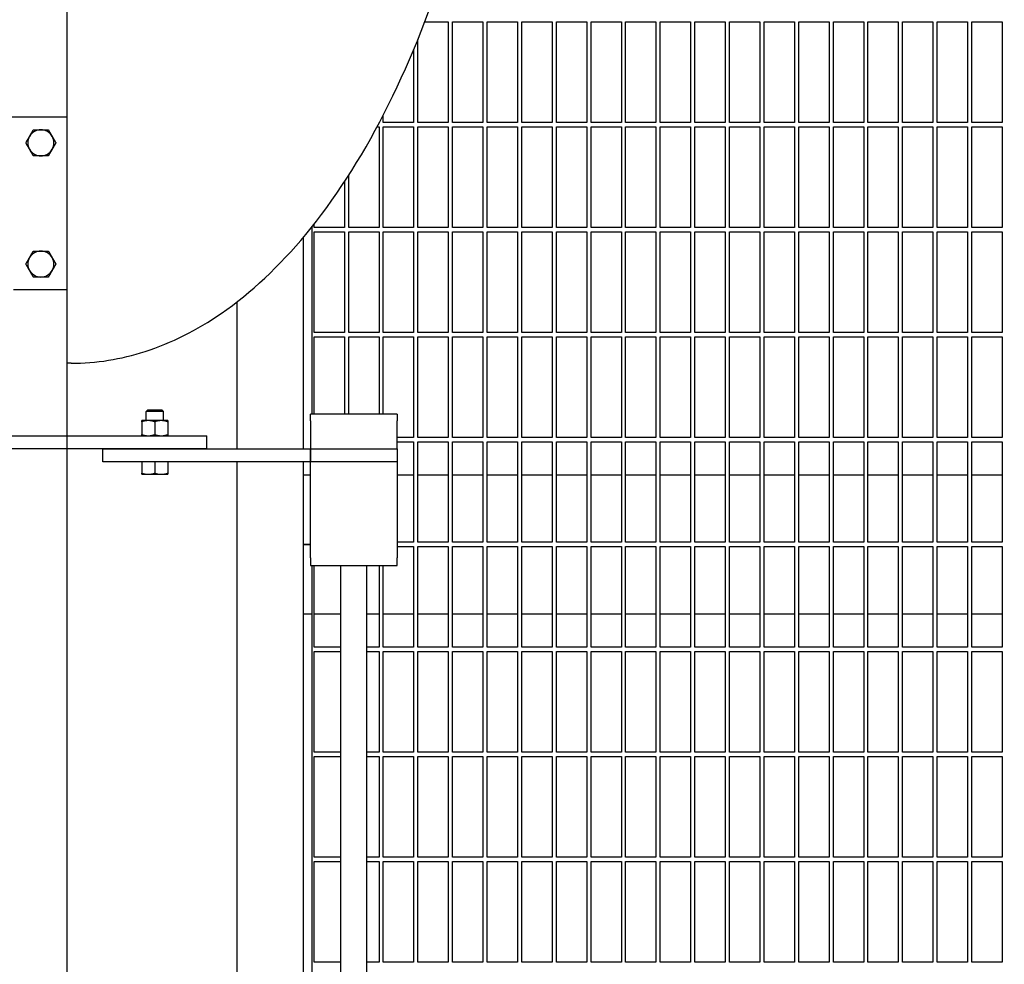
# Model space of a CAD drawing. Header units: inches. Extents: x 36 to 1719, y -84 to 1122.
# Tile 530 of 558: x 1046 to 1074, y 830 to 857. Entities that reach past the tile are written whole.
import ezdxf

# ---------------------------------------------------------------- set-up
doc = ezdxf.new("R2010")
doc.units = ezdxf.units.IN
doc.header["$LTSCALE"] = 48
doc.header["$MEASUREMENT"] = 0
doc.layers.add('Dimension (ANSI)', color=7, linetype='Continuous', lineweight=25)
doc.layers.add('Visible (ANSI)', color=7, linetype='Continuous', lineweight=30)
doc.styles.add('Note Text (ANSI)', font='tahoma.ttf')
doc.dimstyles.new('Architectural (ANSI)', dxfattribs={"dimscale": 48, "dimtxt": 0.125, "dimasz": 0.098425, "dimexe": 0.125, "dimexo": 0.0625, "dimgap": 0.031496, "dimtad": 0, "dimtih": 1, "dimtoh": 1, "dimdec": 4, "dimrnd": 1e-08, "dimzin": 3, "dimdsep": 46, "dimlunit": 4, "dimtxsty": 'Note Text (ANSI)', "dimcen": 0.09, "dimdle": 0.393701, "dimclrd": 256, "dimclre": 256, "dimclrt": 256, "dimadec": 0, "dimazin": 3, "dimtfac": 0.96, "dimtofl": 0, "dimtmove": 0, "dimatfit": 3, "dimfxl": 1, "dimfrac": 2, "dimtolj": 1, "dimtzin": 12, "dimlwd": -1, "dimlwe": -1, "dimarcsym": 0})

# ---------------------------------------------------------------- blocks, each defined once
blk = doc.blocks.new('*D15')
at = {"layer": 'Defpoints', "color": 0, "transparency": 16777216}
for p in [(1046.918, 854.671), (727.918, 840.715), (1046.918, 743.531)]:
    blk.add_point(p, dxfattribs=at)
at = {"layer": 'Dimension (ANSI)', "transparency": 16777216}
for p, q in [((1046.918, 851.671), (1046.918, 737.531)), ((727.918, 837.715), (727.918, 737.531)), ((732.642, 743.531), (854.572, 743.531)), ((1042.193, 743.531), (878.263, 743.531))]:
    blk.add_line(p, q, dxfattribs=at)
for points in [[(732.642, 744.318), (732.642, 742.743), (727.918, 743.531)], [(1042.193, 744.318), (1042.193, 742.743), (1046.918, 743.531)]]:
    blk.add_solid(points, dxfattribs=at)
at = {"layer": 'Dimension (ANSI)', "transparency": 16777216, "insert": (856.084, 746.656), "char_height": 6, "attachment_point": 1, "style": 'Note Text (ANSI)'}
blk.add_mtext('\\A1;26\'-7"', dxfattribs=at)
blk = doc.blocks.new('*D17')
at = {"layer": 'Defpoints', "color": 0, "transparency": 16777216}
for p in [(1046.918, 898.491), (1046.918, 757.491), (1135.12, 757.491)]:
    blk.add_point(p, dxfattribs=at)
at = {"layer": 'Dimension (ANSI)', "transparency": 16777216}
for p, q in [((1049.918, 898.491), (1141.12, 898.491)), ((1135.12, 893.767), (1135.12, 837.122)), ((1135.12, 762.216), (1135.12, 827.861)), ((1049.918, 757.491), (1141.12, 757.491))]:
    blk.add_line(p, q, dxfattribs=at)
for points in [[(1134.332, 893.767), (1135.907, 893.767), (1135.12, 898.491)], [(1134.332, 762.216), (1135.907, 762.216), (1135.12, 757.491)]]:
    blk.add_solid(points, dxfattribs=at)
at = {"layer": 'Dimension (ANSI)', "transparency": 16777216, "insert": (1125.021, 835.61), "char_height": 6, "attachment_point": 1, "style": 'Note Text (ANSI)'}
blk.add_mtext('\\A1;11\'-9"', dxfattribs=at)

msp = doc.modelspace()

# ---------------------------------------------------------------- linework, layer by layer
at = {"layer": 'Visible (ANSI)'}
for p, q in [((1046.91768, 898.4914), (1046.91768, 854.67131)), ((1057.25938, 857.41515), (1057.93518, 857.41515)), ((1057.93518, 857.41515), (1057.93518, 854.5089)), ((1058.06018, 854.5089), (1058.06018, 857.41515)), ((1058.06018, 857.41515), (1058.93518, 857.41515)), ((1058.93518, 857.41515), (1058.93518, 854.5089)), ((1059.06018, 854.5089), (1059.06018, 857.41515)), ((1059.06018, 857.41515), (1059.93518, 857.41515)), ((1059.93518, 857.41515), (1059.93518, 854.5089)), ((1060.06018, 854.5089), (1060.06018, 857.41515)), ((1060.06018, 857.41515), (1060.93518, 857.41515)), ((1060.93518, 857.41515), (1060.93518, 854.5089)), ((1061.06018, 854.5089), (1061.06018, 857.41515)), ((1061.06018, 857.41515), (1061.93518, 857.41515)), ((1061.93518, 857.41515), (1061.93518, 854.5089)), ((1062.06018, 854.5089), (1062.06018, 857.41515)), ((1062.06018, 857.41515), (1062.93518, 857.41515)), ((1062.93518, 857.41515), (1062.93518, 854.5089)), ((1063.06018, 854.5089), (1063.06018, 857.41515)), ((1063.06018, 857.41515), (1063.93518, 857.41515)), ((1063.93518, 857.41515), (1063.93518, 854.5089)), ((1064.06018, 854.5089), (1064.06018, 857.41515)), ((1064.06018, 857.41515), (1064.93518, 857.41515)), ((1064.93518, 857.41515), (1064.93518, 854.5089)), ((1065.06018, 854.5089), (1065.06018, 857.41515)), ((1065.06018, 857.41515), (1065.93518, 857.41515)), ((1065.93518, 857.41515), (1065.93518, 854.5089)), ((1066.06018, 854.5089), (1066.06018, 857.41515)), ((1066.06018, 857.41515), (1066.93518, 857.41515)), ((1066.93518, 857.41515), (1066.93518, 854.5089)), ((1067.06018, 854.5089), (1067.06018, 857.41515)), ((1067.06018, 857.41515), (1067.93518, 857.41515)), ((1067.93518, 857.41515), (1067.93518, 854.5089)), ((1068.06018, 854.5089), (1068.06018, 857.41515)), ((1068.06018, 857.41515), (1068.93518, 857.41515)), ((1068.93518, 857.41515), (1068.93518, 854.5089)), ((1069.06018, 854.5089), (1069.06018, 857.41515)), ((1069.06018, 857.41515), (1069.93518, 857.41515)), ((1069.93518, 857.41515), (1069.93518, 854.5089)), ((1070.06018, 854.5089), (1070.06018, 857.41515)), ((1070.06018, 857.41515), (1070.93518, 857.41515)), ((1070.93518, 857.41515), (1070.93518, 854.5089)), ((1071.06018, 854.5089), (1071.06018, 857.41515)), ((1071.06018, 857.41515), (1071.93518, 857.41515)), ((1071.93518, 857.41515), (1071.93518, 854.5089)), ((1072.06018, 854.5089), (1072.06018, 857.41515)), ((1072.06018, 857.41515), (1072.93518, 857.41515)), ((1072.93518, 857.41515), (1072.93518, 854.5089)), ((1073.06018, 854.5089), (1073.06018, 857.41515)), ((1073.06018, 857.41515), (1073.93518, 857.41515)), ((1073.93518, 857.41515), (1073.93518, 854.5089)), ((1057.06018, 854.5089), (1057.06018, 856.91027)), ((1056.93518, 856.6068), (1056.93518, 854.5089)), ((1041.91768, 854.67131), (1046.91768, 854.67131)), ((1046.91768, 854.67131), (1046.91768, 849.67131)), ((1056.06018, 854.5089), (1056.06018, 854.72504)), ((1055.88061, 854.3839), (1055.93518, 854.3839)), ((1055.93518, 854.3839), (1055.93518, 851.47765)), ((1056.93518, 854.5089), (1056.06018, 854.5089)), ((1056.06018, 851.47765), (1056.06018, 854.3839)), ((1056.06018, 854.3839), (1056.93518, 854.3839)), ((1056.93518, 854.3839), (1056.93518, 851.47765)), ((1057.93518, 854.5089), (1057.06018, 854.5089)), ((1057.06018, 851.47765), (1057.06018, 854.3839)), ((1057.06018, 854.3839), (1057.93518, 854.3839)), ((1057.93518, 854.3839), (1057.93518, 851.47765)), ((1058.93518, 854.5089), (1058.06018, 854.5089)), ((1058.06018, 851.47765), (1058.06018, 854.3839)), ((1058.06018, 854.3839), (1058.93518, 854.3839)), ((1058.93518, 854.3839), (1058.93518, 851.47765)), ((1059.93518, 854.5089), (1059.06018, 854.5089)), ((1059.06018, 851.47765), (1059.06018, 854.3839)), ((1059.06018, 854.3839), (1059.93518, 854.3839)), ((1059.93518, 854.3839), (1059.93518, 851.47765)), ((1060.93518, 854.5089), (1060.06018, 854.5089)), ((1060.06018, 851.47765), (1060.06018, 854.3839)), ((1060.06018, 854.3839), (1060.93518, 854.3839)), ((1060.93518, 854.3839), (1060.93518, 851.47765)), ((1061.93518, 854.5089), (1061.06018, 854.5089)), ((1061.06018, 851.47765), (1061.06018, 854.3839)), ((1061.06018, 854.3839), (1061.93518, 854.3839)), ((1061.93518, 854.3839), (1061.93518, 851.47765)), ((1062.93518, 854.5089), (1062.06018, 854.5089)), ((1062.06018, 851.47765), (1062.06018, 854.3839)), ((1062.06018, 854.3839), (1062.93518, 854.3839)), ((1062.93518, 854.3839), (1062.93518, 851.47765)), ((1063.93518, 854.5089), (1063.06018, 854.5089)), ((1063.06018, 851.47765), (1063.06018, 854.3839)), ((1063.06018, 854.3839), (1063.93518, 854.3839)), ((1063.93518, 854.3839), (1063.93518, 851.47765)), ((1064.93518, 854.5089), (1064.06018, 854.5089)), ((1064.06018, 851.47765), (1064.06018, 854.3839)), ((1064.06018, 854.3839), (1064.93518, 854.3839)), ((1064.93518, 854.3839), (1064.93518, 851.47765)), ((1065.93518, 854.5089), (1065.06018, 854.5089)), ((1065.06018, 851.47765), (1065.06018, 854.3839)), ((1065.06018, 854.3839), (1065.93518, 854.3839)), ((1065.93518, 854.3839), (1065.93518, 851.47765)), ((1066.93518, 854.5089), (1066.06018, 854.5089)), ((1066.06018, 851.47765), (1066.06018, 854.3839)), ((1066.06018, 854.3839), (1066.93518, 854.3839)), ((1066.93518, 854.3839), (1066.93518, 851.47765)), ((1067.93518, 854.5089), (1067.06018, 854.5089)), ((1067.06018, 851.47765), (1067.06018, 854.3839)), ((1067.06018, 854.3839), (1067.93518, 854.3839)), ((1067.93518, 854.3839), (1067.93518, 851.47765)), ((1068.93518, 854.5089), (1068.06018, 854.5089)), ((1068.06018, 851.47765), (1068.06018, 854.3839)), ((1068.06018, 854.3839), (1068.93518, 854.3839)), ((1068.93518, 854.3839), (1068.93518, 851.47765)), ((1069.93518, 854.5089), (1069.06018, 854.5089)), ((1069.06018, 851.47765), (1069.06018, 854.3839)), ((1069.06018, 854.3839), (1069.93518, 854.3839)), ((1069.93518, 854.3839), (1069.93518, 851.47765)), ((1070.93518, 854.5089), (1070.06018, 854.5089)), ((1070.06018, 851.47765), (1070.06018, 854.3839)), ((1070.06018, 854.3839), (1070.93518, 854.3839)), ((1070.93518, 854.3839), (1070.93518, 851.47765)), ((1071.93518, 854.5089), (1071.06018, 854.5089)), ((1071.06018, 851.47765), (1071.06018, 854.3839)), ((1071.06018, 854.3839), (1071.93518, 854.3839)), ((1071.93518, 854.3839), (1071.93518, 851.47765)), ((1072.93518, 854.5089), (1072.06018, 854.5089)), ((1072.06018, 851.47765), (1072.06018, 854.3839)), ((1072.06018, 854.3839), (1072.93518, 854.3839)), ((1072.93518, 854.3839), (1072.93518, 851.47765)), ((1073.93518, 854.5089), (1073.06018, 854.5089)), ((1073.06018, 851.47765), (1073.06018, 854.3839)), ((1073.06018, 854.3839), (1073.93518, 854.3839)), ((1073.93518, 854.3839), (1073.93518, 851.47765)), ((1055.06018, 851.47765), (1055.06018, 852.984)), ((1054.93518, 852.7913), (1054.93518, 851.47765)), ((1054.06018, 851.47765), (1054.06018, 851.57392)), ((1053.99768, 851.49513), (1053.99768, 846.08631)), ((1054.93518, 851.47765), (1054.06018, 851.47765)), ((1054.06018, 848.4464), (1054.06018, 851.35265)), ((1054.06018, 851.35265), (1054.93518, 851.35265)), ((1054.93518, 851.35265), (1054.93518, 848.4464)), ((1055.93518, 851.47765), (1055.06018, 851.47765)), ((1055.06018, 848.4464), (1055.06018, 851.35265)), ((1055.06018, 851.35265), (1055.93518, 851.35265)), ((1055.93518, 851.35265), (1055.93518, 848.4464)), ((1056.93518, 851.47765), (1056.06018, 851.47765)), ((1056.06018, 848.4464), (1056.06018, 851.35265)), ((1056.06018, 851.35265), (1056.93518, 851.35265)), ((1056.93518, 851.35265), (1056.93518, 848.4464)), ((1057.93518, 851.47765), (1057.06018, 851.47765)), ((1057.06018, 848.4464), (1057.06018, 851.35265)), ((1057.06018, 851.35265), (1057.93518, 851.35265)), ((1057.93518, 851.35265), (1057.93518, 848.4464)), ((1058.93518, 851.47765), (1058.06018, 851.47765)), ((1058.06018, 848.4464), (1058.06018, 851.35265)), ((1058.06018, 851.35265), (1058.93518, 851.35265)), ((1058.93518, 851.35265), (1058.93518, 848.4464)), ((1059.93518, 851.47765), (1059.06018, 851.47765)), ((1059.06018, 848.4464), (1059.06018, 851.35265)), ((1059.06018, 851.35265), (1059.93518, 851.35265)), ((1059.93518, 851.35265), (1059.93518, 848.4464)), ((1060.93518, 851.47765), (1060.06018, 851.47765)), ((1060.06018, 848.4464), (1060.06018, 851.35265)), ((1060.06018, 851.35265), (1060.93518, 851.35265)), ((1060.93518, 851.35265), (1060.93518, 848.4464)), ((1061.93518, 851.47765), (1061.06018, 851.47765)), ((1061.06018, 848.4464), (1061.06018, 851.35265)), ((1061.06018, 851.35265), (1061.93518, 851.35265)), ((1061.93518, 851.35265), (1061.93518, 848.4464)), ((1062.93518, 851.47765), (1062.06018, 851.47765)), ((1062.06018, 848.4464), (1062.06018, 851.35265)), ((1062.06018, 851.35265), (1062.93518, 851.35265)), ((1062.93518, 851.35265), (1062.93518, 848.4464)), ((1063.93518, 851.47765), (1063.06018, 851.47765)), ((1063.06018, 848.4464), (1063.06018, 851.35265)), ((1063.06018, 851.35265), (1063.93518, 851.35265)), ((1063.93518, 851.35265), (1063.93518, 848.4464)), ((1064.93518, 851.47765), (1064.06018, 851.47765)), ((1064.06018, 848.4464), (1064.06018, 851.35265)), ((1064.06018, 851.35265), (1064.93518, 851.35265)), ((1064.93518, 851.35265), (1064.93518, 848.4464)), ((1065.93518, 851.47765), (1065.06018, 851.47765)), ((1065.06018, 848.4464), (1065.06018, 851.35265)), ((1065.06018, 851.35265), (1065.93518, 851.35265)), ((1065.93518, 851.35265), (1065.93518, 848.4464)), ((1066.93518, 851.47765), (1066.06018, 851.47765)), ((1066.06018, 848.4464), (1066.06018, 851.35265)), ((1066.06018, 851.35265), (1066.93518, 851.35265)), ((1066.93518, 851.35265), (1066.93518, 848.4464)), ((1067.93518, 851.47765), (1067.06018, 851.47765)), ((1067.06018, 848.4464), (1067.06018, 851.35265)), ((1067.06018, 851.35265), (1067.93518, 851.35265)), ((1067.93518, 851.35265), (1067.93518, 848.4464)), ((1068.93518, 851.47765), (1068.06018, 851.47765)), ((1068.06018, 848.4464), (1068.06018, 851.35265)), ((1068.06018, 851.35265), (1068.93518, 851.35265)), ((1068.93518, 851.35265), (1068.93518, 848.4464)), ((1069.93518, 851.47765), (1069.06018, 851.47765)), ((1069.06018, 848.4464), (1069.06018, 851.35265)), ((1069.06018, 851.35265), (1069.93518, 851.35265)), ((1069.93518, 851.35265), (1069.93518, 848.4464)), ((1070.93518, 851.47765), (1070.06018, 851.47765)), ((1070.06018, 848.4464), (1070.06018, 851.35265)), ((1070.06018, 851.35265), (1070.93518, 851.35265)), ((1070.93518, 851.35265), (1070.93518, 848.4464)), ((1071.93518, 851.47765), (1071.06018, 851.47765)), ((1071.06018, 848.4464), (1071.06018, 851.35265)), ((1071.06018, 851.35265), (1071.93518, 851.35265)), ((1071.93518, 851.35265), (1071.93518, 848.4464)), ((1072.93518, 851.47765), (1072.06018, 851.47765)), ((1072.06018, 848.4464), (1072.06018, 851.35265)), ((1072.06018, 851.35265), (1072.93518, 851.35265)), ((1072.93518, 851.35265), (1072.93518, 848.4464)), ((1073.93518, 851.47765), (1073.06018, 851.47765)), ((1073.06018, 848.4464), (1073.06018, 851.35265)), ((1073.06018, 851.35265), (1073.93518, 851.35265)), ((1073.93518, 851.35265), (1073.93518, 848.4464)), ((1053.74768, 851.19005), (1053.74768, 845.08631)), ((1046.91768, 849.67131), (1045.37768, 849.67131)), ((1046.91768, 849.67131), (1046.91768, 845.46131)), ((1051.82768, 849.32453), (1051.82768, 845.08631)), ((1054.93518, 848.4464), (1054.06018, 848.4464)), ((1055.93518, 848.4464), (1055.06018, 848.4464)), ((1056.93518, 848.4464), (1056.06018, 848.4464)), ((1057.93518, 848.4464), (1057.06018, 848.4464)), ((1058.93518, 848.4464), (1058.06018, 848.4464)), ((1059.93518, 848.4464), (1059.06018, 848.4464)), ((1060.93518, 848.4464), (1060.06018, 848.4464)), ((1061.93518, 848.4464), (1061.06018, 848.4464)), ((1062.93518, 848.4464), (1062.06018, 848.4464)), ((1063.93518, 848.4464), (1063.06018, 848.4464)), ((1064.93518, 848.4464), (1064.06018, 848.4464)), ((1065.93518, 848.4464), (1065.06018, 848.4464)), ((1066.93518, 848.4464), (1066.06018, 848.4464)), ((1067.93518, 848.4464), (1067.06018, 848.4464)), ((1068.93518, 848.4464), (1068.06018, 848.4464)), ((1069.93518, 848.4464), (1069.06018, 848.4464)), ((1070.93518, 848.4464), (1070.06018, 848.4464)), ((1071.93518, 848.4464), (1071.06018, 848.4464)), ((1072.93518, 848.4464), (1072.06018, 848.4464)), ((1073.93518, 848.4464), (1073.06018, 848.4464)), ((1054.06018, 846.08631), (1054.06018, 848.3214)), ((1054.06018, 848.3214), (1054.93518, 848.3214)), ((1054.93518, 848.3214), (1054.93518, 846.08631)), ((1055.06018, 846.08631), (1055.06018, 848.3214)), ((1055.06018, 848.3214), (1055.93518, 848.3214)), ((1055.93518, 848.3214), (1055.93518, 846.08631)), ((1056.06018, 846.08631), (1056.06018, 848.3214)), ((1056.06018, 848.3214), (1056.93518, 848.3214)), ((1056.93518, 848.3214), (1056.93518, 845.41515)), ((1057.06018, 845.41515), (1057.06018, 848.3214)), ((1057.06018, 848.3214), (1057.93518, 848.3214)), ((1057.93518, 848.3214), (1057.93518, 845.41515)), ((1058.06018, 845.41515), (1058.06018, 848.3214)), ((1058.06018, 848.3214), (1058.93518, 848.3214)), ((1058.93518, 848.3214), (1058.93518, 845.41515)), ((1059.06018, 845.41515), (1059.06018, 848.3214)), ((1059.06018, 848.3214), (1059.93518, 848.3214)), ((1059.93518, 848.3214), (1059.93518, 845.41515)), ((1060.06018, 845.41515), (1060.06018, 848.3214)), ((1060.06018, 848.3214), (1060.93518, 848.3214)), ((1060.93518, 848.3214), (1060.93518, 845.41515)), ((1061.06018, 845.41515), (1061.06018, 848.3214)), ((1061.06018, 848.3214), (1061.93518, 848.3214)), ((1061.93518, 848.3214), (1061.93518, 845.41515)), ((1062.06018, 845.41515), (1062.06018, 848.3214)), ((1062.06018, 848.3214), (1062.93518, 848.3214)), ((1062.93518, 848.3214), (1062.93518, 845.41515)), ((1063.06018, 845.41515), (1063.06018, 848.3214)), ((1063.06018, 848.3214), (1063.93518, 848.3214)), ((1063.93518, 848.3214), (1063.93518, 845.41515)), ((1064.06018, 845.41515), (1064.06018, 848.3214)), ((1064.06018, 848.3214), (1064.93518, 848.3214)), ((1064.93518, 848.3214), (1064.93518, 845.41515)), ((1065.06018, 845.41515), (1065.06018, 848.3214)), ((1065.06018, 848.3214), (1065.93518, 848.3214)), ((1065.93518, 848.3214), (1065.93518, 845.41515)), ((1066.06018, 845.41515), (1066.06018, 848.3214)), ((1066.06018, 848.3214), (1066.93518, 848.3214)), ((1066.93518, 848.3214), (1066.93518, 845.41515)), ((1067.06018, 845.41515), (1067.06018, 848.3214)), ((1067.06018, 848.3214), (1067.93518, 848.3214)), ((1067.93518, 848.3214), (1067.93518, 845.41515)), ((1068.06018, 845.41515), (1068.06018, 848.3214)), ((1068.06018, 848.3214), (1068.93518, 848.3214)), ((1068.93518, 848.3214), (1068.93518, 845.41515)), ((1069.06018, 845.41515), (1069.06018, 848.3214)), ((1069.06018, 848.3214), (1069.93518, 848.3214)), ((1069.93518, 848.3214), (1069.93518, 845.41515)), ((1070.06018, 845.41515), (1070.06018, 848.3214)), ((1070.06018, 848.3214), (1070.93518, 848.3214)), ((1070.93518, 848.3214), (1070.93518, 845.41515)), ((1071.06018, 845.41515), (1071.06018, 848.3214)), ((1071.06018, 848.3214), (1071.93518, 848.3214)), ((1071.93518, 848.3214), (1071.93518, 845.41515)), ((1072.06018, 845.41515), (1072.06018, 848.3214)), ((1072.06018, 848.3214), (1072.93518, 848.3214)), ((1072.93518, 848.3214), (1072.93518, 845.41515)), ((1073.06018, 845.41515), (1073.06018, 848.3214)), ((1073.06018, 848.3214), (1073.93518, 848.3214)), ((1073.93518, 848.3214), (1073.93518, 845.41515)), ((1047.04268, 847.5539), (1046.91768, 847.5539)), ((1049.25487, 846.21131), (1049.20768, 846.16554)), ((1049.70768, 846.16554), (1049.20768, 846.16554)), ((1049.20768, 845.89931), (1049.20768, 846.16554)), ((1049.25487, 846.21131), (1049.66049, 846.21131)), ((1049.66049, 846.21131), (1049.70768, 846.16554)), ((1049.70768, 845.89931), (1049.70768, 846.16554)), ((1049.27018, 845.89931), (1049.08268, 845.89931)), ((1049.08268, 845.86581), (1049.08268, 845.4948)), ((1049.64518, 845.89931), (1049.27018, 845.89931)), ((1049.45768, 845.86581), (1049.45768, 845.4948)), ((1049.83268, 845.89931), (1049.64518, 845.89931)), ((1049.83268, 845.86581), (1049.83268, 845.4948)), ((1053.95768, 845.89631), (1053.95768, 846.08631)), ((1056.45768, 846.08631), (1053.95768, 846.08631)), ((1053.95768, 845.89631), (1053.95768, 845.08631)), ((1056.45768, 846.08631), (1056.45768, 845.89631)), ((1056.45768, 845.08631), (1056.45768, 845.89631)), ((1044.95768, 845.46131), (1050.95768, 845.46131)), ((1050.95768, 845.08631), (1050.95768, 845.46131)), ((1056.93518, 845.41515), (1056.45768, 845.41515)), ((1056.45768, 845.29015), (1056.93518, 845.29015)), ((1056.93518, 845.29015), (1056.93518, 842.3839)), ((1057.93518, 845.41515), (1057.06018, 845.41515)), ((1057.06018, 842.3839), (1057.06018, 845.29015)), ((1057.06018, 845.29015), (1057.93518, 845.29015)), ((1057.93518, 845.29015), (1057.93518, 842.3839)), ((1058.93518, 845.41515), (1058.06018, 845.41515)), ((1058.06018, 842.3839), (1058.06018, 845.29015)), ((1058.06018, 845.29015), (1058.93518, 845.29015)), ((1058.93518, 845.29015), (1058.93518, 842.3839)), ((1059.93518, 845.41515), (1059.06018, 845.41515)), ((1059.06018, 842.3839), (1059.06018, 845.29015)), ((1059.06018, 845.29015), (1059.93518, 845.29015)), ((1059.93518, 845.29015), (1059.93518, 842.3839)), ((1060.93518, 845.41515), (1060.06018, 845.41515)), ((1060.06018, 842.3839), (1060.06018, 845.29015)), ((1060.06018, 845.29015), (1060.93518, 845.29015)), ((1060.93518, 845.29015), (1060.93518, 842.3839)), ((1061.93518, 845.41515), (1061.06018, 845.41515)), ((1061.06018, 842.3839), (1061.06018, 845.29015)), ((1061.06018, 845.29015), (1061.93518, 845.29015)), ((1061.93518, 845.29015), (1061.93518, 842.3839)), ((1062.93518, 845.41515), (1062.06018, 845.41515)), ((1062.06018, 842.3839), (1062.06018, 845.29015)), ((1062.06018, 845.29015), (1062.93518, 845.29015)), ((1062.93518, 845.29015), (1062.93518, 842.3839)), ((1063.93518, 845.41515), (1063.06018, 845.41515)), ((1063.06018, 842.3839), (1063.06018, 845.29015)), ((1063.06018, 845.29015), (1063.93518, 845.29015)), ((1063.93518, 845.29015), (1063.93518, 842.3839)), ((1064.93518, 845.41515), (1064.06018, 845.41515)), ((1064.06018, 842.3839), (1064.06018, 845.29015)), ((1064.06018, 845.29015), (1064.93518, 845.29015)), ((1064.93518, 845.29015), (1064.93518, 842.3839)), ((1065.93518, 845.41515), (1065.06018, 845.41515)), ((1065.06018, 842.3839), (1065.06018, 845.29015)), ((1065.06018, 845.29015), (1065.93518, 845.29015)), ((1065.93518, 845.29015), (1065.93518, 842.3839)), ((1066.93518, 845.41515), (1066.06018, 845.41515)), ((1066.06018, 842.3839), (1066.06018, 845.29015)), ((1066.06018, 845.29015), (1066.93518, 845.29015)), ((1066.93518, 845.29015), (1066.93518, 842.3839)), ((1067.93518, 845.41515), (1067.06018, 845.41515)), ((1067.06018, 842.3839), (1067.06018, 845.29015)), ((1067.06018, 845.29015), (1067.93518, 845.29015)), ((1067.93518, 845.29015), (1067.93518, 842.3839)), ((1068.93518, 845.41515), (1068.06018, 845.41515)), ((1068.06018, 842.3839), (1068.06018, 845.29015)), ((1068.06018, 845.29015), (1068.93518, 845.29015)), ((1068.93518, 845.29015), (1068.93518, 842.3839)), ((1069.93518, 845.41515), (1069.06018, 845.41515)), ((1069.06018, 842.3839), (1069.06018, 845.29015)), ((1069.06018, 845.29015), (1069.93518, 845.29015)), ((1069.93518, 845.29015), (1069.93518, 842.3839)), ((1070.93518, 845.41515), (1070.06018, 845.41515)), ((1070.06018, 842.3839), (1070.06018, 845.29015)), ((1070.06018, 845.29015), (1070.93518, 845.29015)), ((1070.93518, 845.29015), (1070.93518, 842.3839)), ((1071.93518, 845.41515), (1071.06018, 845.41515)), ((1071.06018, 842.3839), (1071.06018, 845.29015)), ((1071.06018, 845.29015), (1071.93518, 845.29015)), ((1071.93518, 845.29015), (1071.93518, 842.3839)), ((1072.93518, 845.41515), (1072.06018, 845.41515)), ((1072.06018, 842.3839), (1072.06018, 845.29015)), ((1072.06018, 845.29015), (1072.93518, 845.29015)), ((1072.93518, 845.29015), (1072.93518, 842.3839)), ((1073.93518, 845.41515), (1073.06018, 845.41515)), ((1073.06018, 842.3839), (1073.06018, 845.29015)), ((1073.06018, 845.29015), (1073.93518, 845.29015)), ((1073.93518, 845.29015), (1073.93518, 842.3839)), ((1050.95768, 845.08631), (1044.95768, 845.08631)), ((1046.91768, 845.08631), (1046.91768, 820.33631)), ((1047.95768, 845.08631), (1053.95768, 845.08631)), ((1047.95768, 844.71131), (1047.95768, 845.08631)), ((1053.95768, 844.71131), (1053.95768, 845.08631)), ((1053.95768, 845.08631), (1056.45768, 845.08631)), ((1053.95768, 845.08631), (1053.95768, 844.71131)), ((1056.45768, 845.08631), (1056.45768, 844.71131)), ((1053.95768, 844.71131), (1047.95768, 844.71131)), ((1049.08268, 844.71131), (1049.08268, 844.3808)), ((1049.45768, 844.71131), (1049.45768, 844.3808)), ((1049.83268, 844.71131), (1049.83268, 844.3808)), ((1051.82768, 844.71131), (1051.82768, 820.71131)), ((1053.74768, 844.71131), (1053.74768, 820.71131)), ((1053.95768, 844.60147), (1053.95768, 844.71131)), ((1056.45768, 844.71131), (1053.95768, 844.71131)), ((1053.95768, 841.93098), (1053.95768, 844.60147)), ((1056.45768, 844.71131), (1056.45768, 844.60147)), ((1056.45768, 844.60147), (1056.45768, 841.93098)), ((1049.08268, 844.34731), (1049.27018, 844.34731)), ((1049.27018, 844.34731), (1049.64518, 844.34731)), ((1049.64518, 844.34731), (1049.83268, 844.34731)), ((1053.95768, 844.3214), (1053.74768, 844.3214)), ((1056.93518, 844.3214), (1056.45768, 844.3214)), ((1057.93518, 844.3214), (1057.06018, 844.3214)), ((1058.93518, 844.3214), (1058.06018, 844.3214)), ((1059.93518, 844.3214), (1059.06018, 844.3214)), ((1060.93518, 844.3214), (1060.06018, 844.3214)), ((1061.93518, 844.3214), (1061.06018, 844.3214)), ((1062.93518, 844.3214), (1062.06018, 844.3214)), ((1063.93518, 844.3214), (1063.06018, 844.3214)), ((1064.93518, 844.3214), (1064.06018, 844.3214)), ((1065.93518, 844.3214), (1065.06018, 844.3214)), ((1066.93518, 844.3214), (1066.06018, 844.3214)), ((1067.93518, 844.3214), (1067.06018, 844.3214)), ((1068.93518, 844.3214), (1068.06018, 844.3214)), ((1069.93518, 844.3214), (1069.06018, 844.3214)), ((1070.93518, 844.3214), (1070.06018, 844.3214)), ((1071.93518, 844.3214), (1071.06018, 844.3214)), ((1072.93518, 844.3214), (1072.06018, 844.3214)), ((1073.93518, 844.3214), (1073.06018, 844.3214)), ((1053.95768, 842.3214), (1053.74768, 842.3214)), ((1053.74768, 842.3214), (1053.95768, 842.3214)), ((1056.93518, 842.3839), (1056.45768, 842.3839)), ((1056.45768, 842.2589), (1056.93518, 842.2589)), ((1056.93518, 842.2589), (1056.93518, 839.35265)), ((1057.93518, 842.3839), (1057.06018, 842.3839)), ((1057.06018, 839.35265), (1057.06018, 842.2589)), ((1057.06018, 842.2589), (1057.93518, 842.2589)), ((1057.93518, 842.2589), (1057.93518, 839.35265)), ((1058.93518, 842.3839), (1058.06018, 842.3839)), ((1058.06018, 839.35265), (1058.06018, 842.2589)), ((1058.06018, 842.2589), (1058.93518, 842.2589)), ((1058.93518, 842.2589), (1058.93518, 839.35265)), ((1059.93518, 842.3839), (1059.06018, 842.3839)), ((1059.06018, 839.35265), (1059.06018, 842.2589)), ((1059.06018, 842.2589), (1059.93518, 842.2589)), ((1059.93518, 842.2589), (1059.93518, 839.35265)), ((1060.93518, 842.3839), (1060.06018, 842.3839)), ((1060.06018, 839.35265), (1060.06018, 842.2589)), ((1060.06018, 842.2589), (1060.93518, 842.2589)), ((1060.93518, 842.2589), (1060.93518, 839.35265)), ((1061.93518, 842.3839), (1061.06018, 842.3839)), ((1061.06018, 839.35265), (1061.06018, 842.2589)), ((1061.06018, 842.2589), (1061.93518, 842.2589)), ((1061.93518, 842.2589), (1061.93518, 839.35265)), ((1062.93518, 842.3839), (1062.06018, 842.3839)), ((1062.06018, 839.35265), (1062.06018, 842.2589)), ((1062.06018, 842.2589), (1062.93518, 842.2589)), ((1062.93518, 842.2589), (1062.93518, 839.35265)), ((1063.93518, 842.3839), (1063.06018, 842.3839)), ((1063.06018, 839.35265), (1063.06018, 842.2589)), ((1063.06018, 842.2589), (1063.93518, 842.2589)), ((1063.93518, 842.2589), (1063.93518, 839.35265)), ((1064.93518, 842.3839), (1064.06018, 842.3839)), ((1064.06018, 839.35265), (1064.06018, 842.2589)), ((1064.06018, 842.2589), (1064.93518, 842.2589)), ((1064.93518, 842.2589), (1064.93518, 839.35265)), ((1065.93518, 842.3839), (1065.06018, 842.3839)), ((1065.06018, 839.35265), (1065.06018, 842.2589)), ((1065.06018, 842.2589), (1065.93518, 842.2589)), ((1065.93518, 842.2589), (1065.93518, 839.35265)), ((1066.93518, 842.3839), (1066.06018, 842.3839)), ((1066.06018, 839.35265), (1066.06018, 842.2589)), ((1066.06018, 842.2589), (1066.93518, 842.2589)), ((1066.93518, 842.2589), (1066.93518, 839.35265)), ((1067.93518, 842.3839), (1067.06018, 842.3839)), ((1067.06018, 839.35265), (1067.06018, 842.2589)), ((1067.06018, 842.2589), (1067.93518, 842.2589)), ((1067.93518, 842.2589), (1067.93518, 839.35265)), ((1068.93518, 842.3839), (1068.06018, 842.3839)), ((1068.06018, 839.35265), (1068.06018, 842.2589)), ((1068.06018, 842.2589), (1068.93518, 842.2589)), ((1068.93518, 842.2589), (1068.93518, 839.35265)), ((1069.93518, 842.3839), (1069.06018, 842.3839)), ((1069.06018, 839.35265), (1069.06018, 842.2589)), ((1069.06018, 842.2589), (1069.93518, 842.2589)), ((1069.93518, 842.2589), (1069.93518, 839.35265)), ((1070.93518, 842.3839), (1070.06018, 842.3839)), ((1070.06018, 839.35265), (1070.06018, 842.2589)), ((1070.06018, 842.2589), (1070.93518, 842.2589)), ((1070.93518, 842.2589), (1070.93518, 839.35265)), ((1071.93518, 842.3839), (1071.06018, 842.3839)), ((1071.06018, 839.35265), (1071.06018, 842.2589)), ((1071.06018, 842.2589), (1071.93518, 842.2589)), ((1071.93518, 842.2589), (1071.93518, 839.35265)), ((1072.93518, 842.3839), (1072.06018, 842.3839)), ((1072.06018, 839.35265), (1072.06018, 842.2589)), ((1072.06018, 842.2589), (1072.93518, 842.2589)), ((1072.93518, 842.2589), (1072.93518, 839.35265)), ((1073.93518, 842.3839), (1073.06018, 842.3839)), ((1073.06018, 839.35265), (1073.06018, 842.2589)), ((1073.06018, 842.2589), (1073.93518, 842.2589)), ((1073.93518, 842.2589), (1073.93518, 839.35265)), ((1053.95768, 841.93098), (1053.95768, 841.71131)), ((1056.45768, 841.71131), (1056.45768, 841.93098)), ((1053.95768, 841.71131), (1056.45768, 841.71131)), ((1053.99768, 841.71131), (1053.99768, 823.71131)), ((1054.06018, 839.35265), (1054.06018, 841.71131)), ((1054.83268, 823.71131), (1054.83268, 841.71131)), ((1055.58268, 823.71131), (1055.58268, 841.71131)), ((1055.93518, 841.71131), (1055.93518, 839.35265)), ((1056.06018, 839.35265), (1056.06018, 841.71131)), ((1053.74768, 840.3214), (1053.99768, 840.3214)), ((1054.06018, 840.3214), (1054.83268, 840.3214)), ((1055.58268, 840.3214), (1055.93518, 840.3214)), ((1056.06018, 840.3214), (1056.93518, 840.3214)), ((1057.06018, 840.3214), (1057.93518, 840.3214)), ((1058.06018, 840.3214), (1058.93518, 840.3214)), ((1059.06018, 840.3214), (1059.93518, 840.3214)), ((1060.06018, 840.3214), (1060.93518, 840.3214)), ((1061.06018, 840.3214), (1061.93518, 840.3214)), ((1062.06018, 840.3214), (1062.93518, 840.3214)), ((1063.06018, 840.3214), (1063.93518, 840.3214)), ((1064.06018, 840.3214), (1064.93518, 840.3214)), ((1065.06018, 840.3214), (1065.93518, 840.3214)), ((1066.06018, 840.3214), (1066.93518, 840.3214)), ((1067.06018, 840.3214), (1067.93518, 840.3214)), ((1068.06018, 840.3214), (1068.93518, 840.3214)), ((1069.06018, 840.3214), (1069.93518, 840.3214)), ((1070.06018, 840.3214), (1070.93518, 840.3214)), ((1071.06018, 840.3214), (1071.93518, 840.3214)), ((1072.06018, 840.3214), (1072.93518, 840.3214)), ((1073.06018, 840.3214), (1073.93518, 840.3214)), ((1054.83268, 839.35265), (1054.06018, 839.35265)), ((1055.93518, 839.35265), (1055.58268, 839.35265)), ((1056.93518, 839.35265), (1056.06018, 839.35265)), ((1057.93518, 839.35265), (1057.06018, 839.35265)), ((1058.93518, 839.35265), (1058.06018, 839.35265)), ((1059.93518, 839.35265), (1059.06018, 839.35265)), ((1060.93518, 839.35265), (1060.06018, 839.35265)), ((1061.93518, 839.35265), (1061.06018, 839.35265)), ((1062.93518, 839.35265), (1062.06018, 839.35265)), ((1063.93518, 839.35265), (1063.06018, 839.35265)), ((1064.93518, 839.35265), (1064.06018, 839.35265)), ((1065.93518, 839.35265), (1065.06018, 839.35265)), ((1066.93518, 839.35265), (1066.06018, 839.35265)), ((1067.93518, 839.35265), (1067.06018, 839.35265)), ((1068.93518, 839.35265), (1068.06018, 839.35265)), ((1069.93518, 839.35265), (1069.06018, 839.35265)), ((1070.93518, 839.35265), (1070.06018, 839.35265)), ((1071.93518, 839.35265), (1071.06018, 839.35265)), ((1072.93518, 839.35265), (1072.06018, 839.35265)), ((1073.93518, 839.35265), (1073.06018, 839.35265)), ((1054.06018, 836.3214), (1054.06018, 839.22765)), ((1054.06018, 839.22765), (1054.83268, 839.22765)), ((1055.58268, 839.22765), (1055.93518, 839.22765)), ((1055.93518, 839.22765), (1055.93518, 836.3214)), ((1056.06018, 836.3214), (1056.06018, 839.22765)), ((1056.06018, 839.22765), (1056.93518, 839.22765)), ((1056.93518, 839.22765), (1056.93518, 836.3214)), ((1057.06018, 836.3214), (1057.06018, 839.22765)), ((1057.06018, 839.22765), (1057.93518, 839.22765)), ((1057.93518, 839.22765), (1057.93518, 836.3214)), ((1058.06018, 836.3214), (1058.06018, 839.22765)), ((1058.06018, 839.22765), (1058.93518, 839.22765)), ((1058.93518, 839.22765), (1058.93518, 836.3214)), ((1059.06018, 836.3214), (1059.06018, 839.22765)), ((1059.06018, 839.22765), (1059.93518, 839.22765)), ((1059.93518, 839.22765), (1059.93518, 836.3214)), ((1060.06018, 836.3214), (1060.06018, 839.22765)), ((1060.06018, 839.22765), (1060.93518, 839.22765)), ((1060.93518, 839.22765), (1060.93518, 836.3214)), ((1061.06018, 836.3214), (1061.06018, 839.22765)), ((1061.06018, 839.22765), (1061.93518, 839.22765)), ((1061.93518, 839.22765), (1061.93518, 836.3214)), ((1062.06018, 836.3214), (1062.06018, 839.22765)), ((1062.06018, 839.22765), (1062.93518, 839.22765)), ((1062.93518, 839.22765), (1062.93518, 836.3214)), ((1063.06018, 836.3214), (1063.06018, 839.22765)), ((1063.06018, 839.22765), (1063.93518, 839.22765)), ((1063.93518, 839.22765), (1063.93518, 836.3214)), ((1064.06018, 836.3214), (1064.06018, 839.22765)), ((1064.06018, 839.22765), (1064.93518, 839.22765)), ((1064.93518, 839.22765), (1064.93518, 836.3214)), ((1065.06018, 836.3214), (1065.06018, 839.22765)), ((1065.06018, 839.22765), (1065.93518, 839.22765)), ((1065.93518, 839.22765), (1065.93518, 836.3214)), ((1066.06018, 836.3214), (1066.06018, 839.22765)), ((1066.06018, 839.22765), (1066.93518, 839.22765)), ((1066.93518, 839.22765), (1066.93518, 836.3214)), ((1067.06018, 836.3214), (1067.06018, 839.22765)), ((1067.06018, 839.22765), (1067.93518, 839.22765)), ((1067.93518, 839.22765), (1067.93518, 836.3214)), ((1068.06018, 836.3214), (1068.06018, 839.22765)), ((1068.06018, 839.22765), (1068.93518, 839.22765)), ((1068.93518, 839.22765), (1068.93518, 836.3214)), ((1069.06018, 836.3214), (1069.06018, 839.22765)), ((1069.06018, 839.22765), (1069.93518, 839.22765)), ((1069.93518, 839.22765), (1069.93518, 836.3214)), ((1070.06018, 836.3214), (1070.06018, 839.22765)), ((1070.06018, 839.22765), (1070.93518, 839.22765)), ((1070.93518, 839.22765), (1070.93518, 836.3214)), ((1071.06018, 836.3214), (1071.06018, 839.22765)), ((1071.06018, 839.22765), (1071.93518, 839.22765)), ((1071.93518, 839.22765), (1071.93518, 836.3214)), ((1072.06018, 836.3214), (1072.06018, 839.22765)), ((1072.06018, 839.22765), (1072.93518, 839.22765)), ((1072.93518, 839.22765), (1072.93518, 836.3214)), ((1073.06018, 836.3214), (1073.06018, 839.22765)), ((1073.06018, 839.22765), (1073.93518, 839.22765)), ((1073.93518, 839.22765), (1073.93518, 836.3214)), ((1054.83268, 836.3214), (1054.06018, 836.3214)), ((1054.06018, 833.29015), (1054.06018, 836.1964)), ((1054.06018, 836.1964), (1054.83268, 836.1964)), ((1055.93518, 836.3214), (1055.58268, 836.3214)), ((1055.58268, 836.1964), (1055.93518, 836.1964)), ((1055.93518, 836.1964), (1055.93518, 833.29015)), ((1056.93518, 836.3214), (1056.06018, 836.3214)), ((1056.06018, 833.29015), (1056.06018, 836.1964)), ((1056.06018, 836.1964), (1056.93518, 836.1964)), ((1056.93518, 836.1964), (1056.93518, 833.29015)), ((1057.93518, 836.3214), (1057.06018, 836.3214)), ((1057.06018, 833.29015), (1057.06018, 836.1964)), ((1057.06018, 836.1964), (1057.93518, 836.1964)), ((1057.93518, 836.1964), (1057.93518, 833.29015)), ((1058.93518, 836.3214), (1058.06018, 836.3214)), ((1058.06018, 833.29015), (1058.06018, 836.1964)), ((1058.06018, 836.1964), (1058.93518, 836.1964)), ((1058.93518, 836.1964), (1058.93518, 833.29015)), ((1059.93518, 836.3214), (1059.06018, 836.3214)), ((1059.06018, 833.29015), (1059.06018, 836.1964)), ((1059.06018, 836.1964), (1059.93518, 836.1964)), ((1059.93518, 836.1964), (1059.93518, 833.29015)), ((1060.93518, 836.3214), (1060.06018, 836.3214)), ((1060.06018, 833.29015), (1060.06018, 836.1964)), ((1060.06018, 836.1964), (1060.93518, 836.1964)), ((1060.93518, 836.1964), (1060.93518, 833.29015)), ((1061.93518, 836.3214), (1061.06018, 836.3214)), ((1061.06018, 833.29015), (1061.06018, 836.1964)), ((1061.06018, 836.1964), (1061.93518, 836.1964)), ((1061.93518, 836.1964), (1061.93518, 833.29015)), ((1062.93518, 836.3214), (1062.06018, 836.3214)), ((1062.06018, 833.29015), (1062.06018, 836.1964)), ((1062.06018, 836.1964), (1062.93518, 836.1964)), ((1062.93518, 836.1964), (1062.93518, 833.29015)), ((1063.93518, 836.3214), (1063.06018, 836.3214)), ((1063.06018, 833.29015), (1063.06018, 836.1964)), ((1063.06018, 836.1964), (1063.93518, 836.1964)), ((1063.93518, 836.1964), (1063.93518, 833.29015)), ((1064.93518, 836.3214), (1064.06018, 836.3214)), ((1064.06018, 833.29015), (1064.06018, 836.1964)), ((1064.06018, 836.1964), (1064.93518, 836.1964)), ((1064.93518, 836.1964), (1064.93518, 833.29015)), ((1065.93518, 836.3214), (1065.06018, 836.3214)), ((1065.06018, 833.29015), (1065.06018, 836.1964)), ((1065.06018, 836.1964), (1065.93518, 836.1964)), ((1065.93518, 836.1964), (1065.93518, 833.29015)), ((1066.93518, 836.3214), (1066.06018, 836.3214)), ((1066.06018, 833.29015), (1066.06018, 836.1964)), ((1066.06018, 836.1964), (1066.93518, 836.1964)), ((1066.93518, 836.1964), (1066.93518, 833.29015)), ((1067.93518, 836.3214), (1067.06018, 836.3214)), ((1067.06018, 833.29015), (1067.06018, 836.1964)), ((1067.06018, 836.1964), (1067.93518, 836.1964)), ((1067.93518, 836.1964), (1067.93518, 833.29015)), ((1068.93518, 836.3214), (1068.06018, 836.3214)), ((1068.06018, 833.29015), (1068.06018, 836.1964)), ((1068.06018, 836.1964), (1068.93518, 836.1964)), ((1068.93518, 836.1964), (1068.93518, 833.29015)), ((1069.93518, 836.3214), (1069.06018, 836.3214)), ((1069.06018, 833.29015), (1069.06018, 836.1964)), ((1069.06018, 836.1964), (1069.93518, 836.1964)), ((1069.93518, 836.1964), (1069.93518, 833.29015)), ((1070.93518, 836.3214), (1070.06018, 836.3214)), ((1070.06018, 833.29015), (1070.06018, 836.1964)), ((1070.06018, 836.1964), (1070.93518, 836.1964)), ((1070.93518, 836.1964), (1070.93518, 833.29015)), ((1071.93518, 836.3214), (1071.06018, 836.3214)), ((1071.06018, 833.29015), (1071.06018, 836.1964)), ((1071.06018, 836.1964), (1071.93518, 836.1964)), ((1071.93518, 836.1964), (1071.93518, 833.29015)), ((1072.93518, 836.3214), (1072.06018, 836.3214)), ((1072.06018, 833.29015), (1072.06018, 836.1964)), ((1072.06018, 836.1964), (1072.93518, 836.1964)), ((1072.93518, 836.1964), (1072.93518, 833.29015)), ((1073.93518, 836.3214), (1073.06018, 836.3214)), ((1073.06018, 833.29015), (1073.06018, 836.1964)), ((1073.06018, 836.1964), (1073.93518, 836.1964)), ((1073.93518, 836.1964), (1073.93518, 833.29015)), ((1054.83268, 833.29015), (1054.06018, 833.29015)), ((1054.06018, 830.2589), (1054.06018, 833.16515)), ((1054.06018, 833.16515), (1054.83268, 833.16515)), ((1055.93518, 833.29015), (1055.58268, 833.29015)), ((1055.58268, 833.16515), (1055.93518, 833.16515)), ((1055.93518, 833.16515), (1055.93518, 830.2589)), ((1056.93518, 833.29015), (1056.06018, 833.29015)), ((1056.06018, 830.2589), (1056.06018, 833.16515)), ((1056.06018, 833.16515), (1056.93518, 833.16515)), ((1056.93518, 833.16515), (1056.93518, 830.2589)), ((1057.93518, 833.29015), (1057.06018, 833.29015)), ((1057.06018, 830.2589), (1057.06018, 833.16515)), ((1057.06018, 833.16515), (1057.93518, 833.16515)), ((1057.93518, 833.16515), (1057.93518, 830.2589)), ((1058.93518, 833.29015), (1058.06018, 833.29015)), ((1058.06018, 830.2589), (1058.06018, 833.16515)), ((1058.06018, 833.16515), (1058.93518, 833.16515)), ((1058.93518, 833.16515), (1058.93518, 830.2589)), ((1059.93518, 833.29015), (1059.06018, 833.29015)), ((1059.06018, 830.2589), (1059.06018, 833.16515)), ((1059.06018, 833.16515), (1059.93518, 833.16515)), ((1059.93518, 833.16515), (1059.93518, 830.2589)), ((1060.93518, 833.29015), (1060.06018, 833.29015)), ((1060.06018, 830.2589), (1060.06018, 833.16515)), ((1060.06018, 833.16515), (1060.93518, 833.16515)), ((1060.93518, 833.16515), (1060.93518, 830.2589)), ((1061.93518, 833.29015), (1061.06018, 833.29015)), ((1061.06018, 830.2589), (1061.06018, 833.16515)), ((1061.06018, 833.16515), (1061.93518, 833.16515)), ((1061.93518, 833.16515), (1061.93518, 830.2589)), ((1062.93518, 833.29015), (1062.06018, 833.29015)), ((1062.06018, 830.2589), (1062.06018, 833.16515)), ((1062.06018, 833.16515), (1062.93518, 833.16515)), ((1062.93518, 833.16515), (1062.93518, 830.2589)), ((1063.93518, 833.29015), (1063.06018, 833.29015)), ((1063.06018, 830.2589), (1063.06018, 833.16515)), ((1063.06018, 833.16515), (1063.93518, 833.16515)), ((1063.93518, 833.16515), (1063.93518, 830.2589)), ((1064.93518, 833.29015), (1064.06018, 833.29015)), ((1064.06018, 830.2589), (1064.06018, 833.16515)), ((1064.06018, 833.16515), (1064.93518, 833.16515)), ((1064.93518, 833.16515), (1064.93518, 830.2589)), ((1065.93518, 833.29015), (1065.06018, 833.29015)), ((1065.06018, 830.2589), (1065.06018, 833.16515)), ((1065.06018, 833.16515), (1065.93518, 833.16515)), ((1065.93518, 833.16515), (1065.93518, 830.2589)), ((1066.93518, 833.29015), (1066.06018, 833.29015)), ((1066.06018, 830.2589), (1066.06018, 833.16515)), ((1066.06018, 833.16515), (1066.93518, 833.16515)), ((1066.93518, 833.16515), (1066.93518, 830.2589)), ((1067.93518, 833.29015), (1067.06018, 833.29015)), ((1067.06018, 830.2589), (1067.06018, 833.16515)), ((1067.06018, 833.16515), (1067.93518, 833.16515)), ((1067.93518, 833.16515), (1067.93518, 830.2589)), ((1068.93518, 833.29015), (1068.06018, 833.29015)), ((1068.06018, 830.2589), (1068.06018, 833.16515)), ((1068.06018, 833.16515), (1068.93518, 833.16515)), ((1068.93518, 833.16515), (1068.93518, 830.2589)), ((1069.93518, 833.29015), (1069.06018, 833.29015)), ((1069.06018, 830.2589), (1069.06018, 833.16515)), ((1069.06018, 833.16515), (1069.93518, 833.16515)), ((1069.93518, 833.16515), (1069.93518, 830.2589)), ((1070.93518, 833.29015), (1070.06018, 833.29015)), ((1070.06018, 830.2589), (1070.06018, 833.16515)), ((1070.06018, 833.16515), (1070.93518, 833.16515)), ((1070.93518, 833.16515), (1070.93518, 830.2589)), ((1071.93518, 833.29015), (1071.06018, 833.29015)), ((1071.06018, 830.2589), (1071.06018, 833.16515)), ((1071.06018, 833.16515), (1071.93518, 833.16515)), ((1071.93518, 833.16515), (1071.93518, 830.2589)), ((1072.93518, 833.29015), (1072.06018, 833.29015)), ((1072.06018, 830.2589), (1072.06018, 833.16515)), ((1072.06018, 833.16515), (1072.93518, 833.16515)), ((1072.93518, 833.16515), (1072.93518, 830.2589)), ((1073.93518, 833.29015), (1073.06018, 833.29015)), ((1073.06018, 830.2589), (1073.06018, 833.16515)), ((1073.06018, 833.16515), (1073.93518, 833.16515)), ((1073.93518, 833.16515), (1073.93518, 830.2589)), ((1054.83268, 830.2589), (1054.06018, 830.2589)), ((1055.93518, 830.2589), (1055.58268, 830.2589)), ((1056.93518, 830.2589), (1056.06018, 830.2589)), ((1057.93518, 830.2589), (1057.06018, 830.2589)), ((1058.93518, 830.2589), (1058.06018, 830.2589)), ((1059.93518, 830.2589), (1059.06018, 830.2589)), ((1060.93518, 830.2589), (1060.06018, 830.2589)), ((1061.93518, 830.2589), (1061.06018, 830.2589)), ((1062.93518, 830.2589), (1062.06018, 830.2589)), ((1063.93518, 830.2589), (1063.06018, 830.2589)), ((1064.93518, 830.2589), (1064.06018, 830.2589)), ((1065.93518, 830.2589), (1065.06018, 830.2589)), ((1066.93518, 830.2589), (1066.06018, 830.2589)), ((1067.93518, 830.2589), (1067.06018, 830.2589)), ((1068.93518, 830.2589), (1068.06018, 830.2589)), ((1069.93518, 830.2589), (1069.06018, 830.2589)), ((1070.93518, 830.2589), (1070.06018, 830.2589)), ((1071.93518, 830.2589), (1071.06018, 830.2589)), ((1072.93518, 830.2589), (1072.06018, 830.2589)), ((1073.93518, 830.2589), (1073.06018, 830.2589))]:
    msp.add_line(p, q, dxfattribs=at)
for centre, start, end in [((1046.16768, 853.92131), 150, 210), ((1046.16768, 853.92131), 90, 150), ((1046.16768, 853.92131), 30, 90), ((1046.16768, 853.92131), 330, 30), ((1046.16768, 853.92131), 210, 270), ((1046.16768, 853.92131), 270, 330), ((1046.16768, 850.42131), 90, 150), ((1046.16768, 850.42131), 30, 90), ((1046.16768, 850.42131), 150, 210), ((1046.16768, 850.42131), 330, 30), ((1046.16768, 850.42131), 210, 270), ((1046.16768, 850.42131), 270, 330)]:
    msp.add_arc(centre, 0.375, start, end, dxfattribs=at)
msp.add_open_spline([(1047.04268, 847.5539), (1047.76162, 847.5539), (1048.48018, 847.6696), (1049.93769, 848.13931), (1050.67373, 848.51045), (1052.24201, 849.59147), (1053.05913, 850.35861), (1054.64641, 852.2738), (1055.40622, 853.45016), (1056.76483, 856.09844), (1057.36349, 857.57046), (1058.13068, 859.972), (1058.36726, 860.81965), (1058.57772, 861.69129)], degree=3, knots=[0, 0, 0, 0, 0.15976447, 0.15976447, 0.33190344, 0.33190344, 0.54283806, 0.54283806, 0.77254656, 0.77254656, 1.00225505, 1.00225505, 1.12091659, 1.12091659, 1.12091659, 1.12091659], dxfattribs=at)
for points in [[(1045.73467, 853.92131), (1045.79268, 854.02179), (1045.84292, 854.10881)], [(1045.84292, 854.10881), (1045.89316, 854.19583), (1045.95118, 854.29631)], [(1045.95118, 854.29631), (1046.0672, 854.29631), (1046.16768, 854.29631)], [(1046.16768, 854.29631), (1046.26816, 854.29631), (1046.38419, 854.29631)], [(1046.38419, 854.29631), (1046.4422, 854.19583), (1046.49244, 854.10881)], [(1046.49244, 854.10881), (1046.54268, 854.02179), (1046.60069, 853.92131)], [(1045.84292, 853.73381), (1045.79268, 853.82083), (1045.73467, 853.92131)], [(1046.60069, 853.92131), (1046.54268, 853.82083), (1046.49244, 853.73381)], [(1045.95118, 853.54631), (1045.89316, 853.64679), (1045.84292, 853.73381)], [(1046.16768, 853.54631), (1046.0672, 853.54631), (1045.95118, 853.54631)], [(1046.38419, 853.54631), (1046.26816, 853.54631), (1046.16768, 853.54631)], [(1046.49244, 853.73381), (1046.4422, 853.64679), (1046.38419, 853.54631)], [(1045.84292, 850.60881), (1045.89316, 850.69583), (1045.95118, 850.79631)], [(1045.95118, 850.79631), (1046.0672, 850.79631), (1046.16768, 850.79631)], [(1046.16768, 850.79631), (1046.26816, 850.79631), (1046.38419, 850.79631)], [(1046.38419, 850.79631), (1046.4422, 850.69583), (1046.49244, 850.60881)], [(1045.73467, 850.42131), (1045.79268, 850.52179), (1045.84292, 850.60881)], [(1045.84292, 850.23381), (1045.79268, 850.32083), (1045.73467, 850.42131)], [(1046.49244, 850.60881), (1046.54268, 850.52179), (1046.60069, 850.42131)], [(1046.60069, 850.42131), (1046.54268, 850.32083), (1046.49244, 850.23381)], [(1045.95118, 850.04631), (1045.89316, 850.14679), (1045.84292, 850.23381)], [(1046.49244, 850.23381), (1046.4422, 850.14679), (1046.38419, 850.04631)], [(1046.16768, 850.04631), (1046.0672, 850.04631), (1045.95118, 850.04631)], [(1046.38419, 850.04631), (1046.26816, 850.04631), (1046.16768, 850.04631)], [(1049.08268, 845.86581), (1049.08268, 845.89931), (1049.08268, 845.89931)], [(1049.27018, 845.89931), (1049.18316, 845.89931), (1049.08268, 845.86581)], [(1049.45768, 845.86581), (1049.3572, 845.89931), (1049.27018, 845.89931)], [(1049.64518, 845.89931), (1049.55816, 845.89931), (1049.45768, 845.86581)], [(1049.83268, 845.86581), (1049.7322, 845.89931), (1049.64518, 845.89931)], [(1049.83268, 845.89931), (1049.83268, 845.89931), (1049.83268, 845.86581)], [(1049.08268, 845.46131), (1049.08268, 845.46131), (1049.08268, 845.4948)], [(1049.08268, 845.4948), (1049.18316, 845.46131), (1049.27018, 845.46131)], [(1049.27018, 845.46131), (1049.3572, 845.46131), (1049.45768, 845.4948)], [(1049.45768, 845.4948), (1049.55816, 845.46131), (1049.64518, 845.46131)], [(1049.64518, 845.46131), (1049.7322, 845.46131), (1049.83268, 845.4948)], [(1049.83268, 845.4948), (1049.83268, 845.46131), (1049.83268, 845.46131)], [(1049.08268, 844.34731), (1049.08268, 844.34731), (1049.08268, 844.3808)], [(1049.08268, 844.3808), (1049.18316, 844.34731), (1049.27018, 844.34731)], [(1049.27018, 844.34731), (1049.3572, 844.34731), (1049.45768, 844.3808)], [(1049.45768, 844.3808), (1049.55816, 844.34731), (1049.64518, 844.34731)], [(1049.64518, 844.34731), (1049.7322, 844.34731), (1049.83268, 844.3808)], [(1049.83268, 844.3808), (1049.83268, 844.34731), (1049.83268, 844.34731)]]:
    msp.add_rational_spline(points, [1, 1.0379548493, 1], degree=2, dxfattribs=at)

# ---------------------------------------------------------------- dimensions: what is measured, and where the dimension line sits
at = {"layer": 'Dimension (ANSI)'}
dim = msp.add_linear_dim(base=(1135.11953, 757.4914), p1=(1046.91768, 898.4914), p2=(1046.91768, 757.4914), angle=90, dimstyle='Architectural (ANSI)', override={"dimgap": 0.031496, "dimdec": 4, "dimlfac": 1, "dimtol": 0, "dimlim": 0, "dimtp": 0, "dimtm": 0, "dimtdec": 2, "dimatfit": 1}, dxfattribs=at)
dim.commit()
dim.dimension.update_dxf_attribs({"geometry": '*D17', "text_midpoint": (1135.11953, 832.4914), "dimtype": 160})
dim = msp.add_linear_dim(base=(1046.91768, 743.53077), p1=(727.91768, 840.7154), p2=(1046.91768, 854.67131), dimstyle='Architectural (ANSI)', override={"dimgap": 0.031496, "dimtih": 0, "dimtoh": 0, "dimdec": 4, "dimlfac": 1, "dimtol": 0, "dimlim": 0, "dimtp": 0, "dimtm": 0, "dimtdec": 2, "dimatfit": 1}, dxfattribs=at)
dim.commit()
dim.dimension.update_dxf_attribs({"geometry": '*D15', "text_midpoint": (866.41768, 743.53077), "dimtype": 160})

doc.saveas('drawing.dxf')
